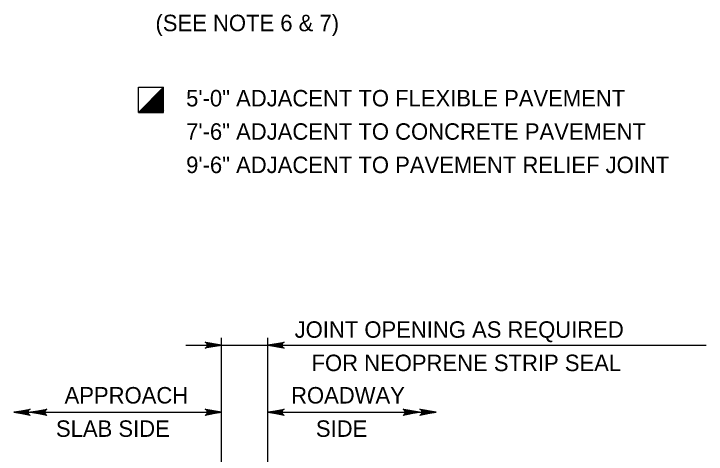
# Model space of a CAD drawing. Extents: x 636530 to 644067, y 294168 to 299122.
# Drawn here: x 639429.4 to 639555.5, y 296108.4 to 296188.5 of the extents above; entities that cross this region are included whole.
import ezdxf

# ---------------------------------------------------------------- set-up
doc = ezdxf.new("R2010")
doc.units = 0
doc.layers.add('1', color=7, linetype='Continuous')

msp = doc.modelspace()

# ---------------------------------------------------------------- linework, layer by layer
at = {"layer": '1'}
for p, q in [((639452.07, 296175.17), (639456.64, 296175.17)), ((639452.07, 296170.59), (639452.07, 296175.17)), ((639456.64, 296175.17), (639452.07, 296170.59)), ((639456.64, 296175.1), (639452.14, 296170.59)), ((639456.64, 296175.04), (639452.2, 296170.59)), ((639456.64, 296174.97), (639452.27, 296170.59)), ((639456.64, 296174.91), (639452.33, 296170.59)), ((639456.64, 296174.84), (639452.39, 296170.59)), ((639456.64, 296174.78), (639452.46, 296170.59)), ((639456.64, 296174.71), (639452.52, 296170.59)), ((639456.64, 296174.65), (639452.59, 296170.59)), ((639456.64, 296174.58), (639452.65, 296170.59)), ((639456.64, 296174.52), (639452.72, 296170.59)), ((639456.64, 296174.45), (639452.78, 296170.59)), ((639456.64, 296174.39), (639452.85, 296170.59)), ((639456.64, 296174.32), (639452.91, 296170.59)), ((639456.64, 296174.26), (639452.98, 296170.59)), ((639456.64, 296174.2), (639453.04, 296170.59)), ((639456.64, 296174.13), (639453.11, 296170.59)), ((639456.64, 296174.07), (639453.17, 296170.59)), ((639456.64, 296174), (639453.23, 296170.59)), ((639456.64, 296170.59), (639456.64, 296175.17)), ((639456.64, 296173.94), (639453.3, 296170.59)), ((639456.64, 296173.87), (639453.36, 296170.59)), ((639456.64, 296173.81), (639453.43, 296170.59)), ((639456.64, 296173.74), (639453.49, 296170.59)), ((639456.64, 296173.68), (639453.56, 296170.59)), ((639456.64, 296173.61), (639453.62, 296170.59)), ((639456.64, 296173.55), (639453.69, 296170.59)), ((639456.64, 296173.48), (639453.75, 296170.59)), ((639456.64, 296173.42), (639453.82, 296170.59)), ((639456.64, 296173.36), (639453.88, 296170.59)), ((639456.64, 296173.29), (639453.95, 296170.59)), ((639456.64, 296173.23), (639454.01, 296170.59)), ((639456.64, 296173.16), (639454.08, 296170.59)), ((639456.64, 296173.1), (639454.14, 296170.59)), ((639456.64, 296173.03), (639454.2, 296170.59)), ((639456.64, 296172.97), (639454.27, 296170.59)), ((639456.64, 296172.9), (639454.33, 296170.59)), ((639456.64, 296172.84), (639454.4, 296170.59)), ((639456.64, 296172.77), (639454.46, 296170.59)), ((639456.64, 296172.71), (639454.53, 296170.59)), ((639456.64, 296172.64), (639454.59, 296170.59)), ((639456.64, 296172.58), (639454.66, 296170.59)), ((639456.64, 296172.51), (639454.72, 296170.59)), ((639456.64, 296172.45), (639454.79, 296170.59)), ((639456.64, 296172.39), (639454.85, 296170.59)), ((639456.64, 296172.32), (639454.92, 296170.59)), ((639456.64, 296172.26), (639454.98, 296170.59)), ((639456.64, 296172.19), (639455.05, 296170.59)), ((639456.64, 296172.13), (639455.11, 296170.59)), ((639456.64, 296172.06), (639455.17, 296170.59)), ((639456.64, 296172), (639455.24, 296170.59)), ((639456.64, 296171.93), (639455.3, 296170.59)), ((639456.64, 296171.87), (639455.37, 296170.59)), ((639456.64, 296171.8), (639455.43, 296170.59)), ((639456.64, 296171.74), (639455.5, 296170.59)), ((639456.64, 296171.67), (639455.56, 296170.59)), ((639456.64, 296171.61), (639455.63, 296170.59)), ((639456.64, 296171.54), (639455.69, 296170.59)), ((639456.64, 296171.48), (639455.76, 296170.59)), ((639452.07, 296170.59), (639456.64, 296170.59)), ((639456.64, 296171.42), (639455.82, 296170.59)), ((639456.64, 296171.35), (639455.89, 296170.59)), ((639456.64, 296171.29), (639455.95, 296170.59)), ((639456.64, 296171.22), (639456.02, 296170.59)), ((639456.64, 296171.16), (639456.08, 296170.59)), ((639456.64, 296171.09), (639456.14, 296170.59)), ((639456.64, 296171.03), (639456.21, 296170.59)), ((639456.64, 296170.96), (639456.27, 296170.59)), ((639456.64, 296170.9), (639456.34, 296170.59)), ((639456.64, 296170.83), (639456.4, 296170.59)), ((639456.64, 296170.77), (639456.47, 296170.59)), ((639456.64, 296170.7), (639456.53, 296170.59)), ((639456.64, 296170.64), (639456.6, 296170.59)), ((639467.24, 296093.69), (639467.24, 296129.52)), ((639475.63, 296093.69), (639475.63, 296129.52)), ((639460.69, 296128.21), (639555.51, 296128.21)), ((639429.38, 296115.98), (639467.24, 296115.98)), ((639475.63, 296115.98), (639506.32, 296115.98))]:
    msp.add_line(p, q, dxfattribs=at)
for points in [[(639467.24, 296128.21), (639464.26, 296127.65), (639464.37, 296127.73), (639464.49, 296127.81), (639464.55, 296127.91), (639464.61, 296128.01), (639464.63, 296128.11), (639464.64, 296128.21), (639464.63, 296128.31), (639464.61, 296128.41), (639464.55, 296128.51), (639464.49, 296128.61), (639464.37, 296128.69), (639464.26, 296128.77), (639467.24, 296128.21), (639464.37, 296128.69), (639464.49, 296128.61), (639467.24, 296128.21), (639464.55, 296128.51), (639464.61, 296128.41), (639467.24, 296128.21), (639464.63, 296128.31), (639464.64, 296128.21), (639467.24, 296128.21), (639464.63, 296128.11), (639464.61, 296128.01), (639467.24, 296128.21), (639464.55, 296127.91), (639464.49, 296127.81), (639467.24, 296128.21), (639464.37, 296127.73)], [(639475.63, 296128.21), (639478.61, 296128.77), (639478.49, 296128.69), (639478.38, 296128.61), (639478.32, 296128.51), (639478.26, 296128.41), (639478.24, 296128.31), (639478.23, 296128.21), (639478.24, 296128.11), (639478.26, 296128.01), (639478.32, 296127.91), (639478.38, 296127.81), (639478.49, 296127.73), (639478.61, 296127.65), (639475.63, 296128.21), (639478.49, 296127.73), (639478.38, 296127.81), (639475.63, 296128.21), (639478.32, 296127.91), (639478.26, 296128.01), (639475.63, 296128.21), (639478.24, 296128.11), (639478.23, 296128.21), (639475.63, 296128.21), (639478.24, 296128.31), (639478.26, 296128.41), (639475.63, 296128.21), (639478.32, 296128.51), (639478.38, 296128.61), (639475.63, 296128.21), (639478.49, 296128.69)], [(639429.38, 296115.98), (639432.37, 296116.54), (639432.25, 296116.46), (639432.14, 296116.38), (639432.08, 296116.28), (639432.02, 296116.18), (639432, 296116.08), (639431.98, 296115.98), (639432, 296115.88), (639432.02, 296115.78), (639432.08, 296115.68), (639432.14, 296115.58), (639432.25, 296115.5), (639432.37, 296115.42), (639429.38, 296115.98), (639432.25, 296115.5), (639432.14, 296115.58), (639429.38, 296115.98), (639432.08, 296115.68), (639432.02, 296115.78), (639429.38, 296115.98), (639432, 296115.88), (639431.98, 296115.98), (639429.38, 296115.98), (639432, 296116.08), (639432.02, 296116.18), (639429.38, 296115.98), (639432.08, 296116.28), (639432.14, 296116.38), (639429.38, 296115.98), (639432.25, 296116.46)], [(639432.43, 296115.98), (639435.42, 296116.54), (639435.3, 296116.46), (639435.19, 296116.38), (639435.13, 296116.28), (639435.07, 296116.18), (639435.05, 296116.08), (639435.03, 296115.98), (639435.05, 296115.88), (639435.07, 296115.78), (639435.13, 296115.68), (639435.19, 296115.58), (639435.3, 296115.5), (639435.42, 296115.42), (639432.43, 296115.98), (639435.3, 296115.5), (639435.19, 296115.58), (639432.43, 296115.98), (639435.13, 296115.68), (639435.07, 296115.78), (639432.43, 296115.98), (639435.05, 296115.88), (639435.03, 296115.98), (639432.43, 296115.98), (639435.05, 296116.08), (639435.07, 296116.18), (639432.43, 296115.98), (639435.13, 296116.28), (639435.19, 296116.38), (639432.43, 296115.98), (639435.3, 296116.46)], [(639467.24, 296115.98), (639464.26, 296115.42), (639464.37, 296115.5), (639464.49, 296115.58), (639464.55, 296115.68), (639464.61, 296115.78), (639464.63, 296115.88), (639464.64, 296115.98), (639464.63, 296116.08), (639464.61, 296116.18), (639464.55, 296116.28), (639464.49, 296116.38), (639464.37, 296116.46), (639464.26, 296116.54), (639467.24, 296115.98), (639464.37, 296116.46), (639464.49, 296116.38), (639467.24, 296115.98), (639464.55, 296116.28), (639464.61, 296116.18), (639467.24, 296115.98), (639464.63, 296116.08), (639464.64, 296115.98), (639467.24, 296115.98), (639464.63, 296115.88), (639464.61, 296115.78), (639467.24, 296115.98), (639464.55, 296115.68), (639464.49, 296115.58), (639467.24, 296115.98), (639464.37, 296115.5)], [(639475.63, 296115.98), (639478.61, 296116.54), (639478.49, 296116.46), (639478.38, 296116.38), (639478.32, 296116.28), (639478.26, 296116.18), (639478.24, 296116.08), (639478.23, 296115.98), (639478.24, 296115.88), (639478.26, 296115.78), (639478.32, 296115.68), (639478.38, 296115.58), (639478.49, 296115.5), (639478.61, 296115.42), (639475.63, 296115.98), (639478.49, 296115.5), (639478.38, 296115.58), (639475.63, 296115.98), (639478.32, 296115.68), (639478.26, 296115.78), (639475.63, 296115.98), (639478.24, 296115.88), (639478.23, 296115.98), (639475.63, 296115.98), (639478.24, 296116.08), (639478.26, 296116.18), (639475.63, 296115.98), (639478.32, 296116.28), (639478.38, 296116.38), (639475.63, 296115.98), (639478.49, 296116.46)], [(639503.27, 296115.98), (639500.29, 296115.42), (639500.41, 296115.5), (639500.52, 296115.58), (639500.58, 296115.68), (639500.64, 296115.78), (639500.66, 296115.88), (639500.67, 296115.98), (639500.66, 296116.08), (639500.64, 296116.18), (639500.58, 296116.28), (639500.52, 296116.38), (639500.41, 296116.46), (639500.29, 296116.54), (639503.27, 296115.98), (639500.41, 296116.46), (639500.52, 296116.38), (639503.27, 296115.98), (639500.58, 296116.28), (639500.64, 296116.18), (639503.27, 296115.98), (639500.66, 296116.08), (639500.67, 296115.98), (639503.27, 296115.98), (639500.66, 296115.88), (639500.64, 296115.78), (639503.27, 296115.98), (639500.58, 296115.68), (639500.52, 296115.58), (639503.27, 296115.98), (639500.41, 296115.5)], [(639506.32, 296115.98), (639503.34, 296115.42), (639503.45, 296115.5), (639503.57, 296115.58), (639503.63, 296115.68), (639503.69, 296115.78), (639503.7, 296115.88), (639503.72, 296115.98), (639503.7, 296116.08), (639503.69, 296116.18), (639503.63, 296116.28), (639503.57, 296116.38), (639503.45, 296116.46), (639503.34, 296116.54), (639506.32, 296115.98), (639503.45, 296116.46), (639503.57, 296116.38), (639506.32, 296115.98), (639503.63, 296116.28), (639503.69, 296116.18), (639506.32, 296115.98), (639503.7, 296116.08), (639503.72, 296115.98), (639506.32, 296115.98), (639503.7, 296115.88), (639503.69, 296115.78), (639506.32, 296115.98), (639503.63, 296115.68), (639503.57, 296115.58), (639506.32, 296115.98), (639503.45, 296115.5)]]:
    msp.add_lwpolyline(points, dxfattribs=at)

# ---------------------------------------------------------------- texts
for s, p in [('(SEE NOTE 6 & 7)', (639455.19, 296185.38)), ('5\'-0" ADJACENT TO FLEXIBLE PAVEMENT', (639460.77, 296171.68)), ('7\'-6" ADJACENT TO CONCRETE PAVEMENT', (639460.77, 296165.61)), ('9\'-6" ADJACENT TO PAVEMENT RELIEF JOINT', (639460.77, 296159.54)), ('JOINT OPENING AS REQUIRED', (639480.54, 296129.55)), ('FOR NEOPRENE STRIP SEAL', (639483.62, 296123.48)), ('APPROACH', (639438.63, 296117.58)), ('ROADWAY', (639479.89, 296117.58)), ('SLAB SIDE', (639437.06, 296111.51)), ('SIDE', (639484.41, 296111.51))]:
    msp.add_text(s, height=3, dxfattribs=at).set_placement(p)

doc.saveas('drawing.dxf')
